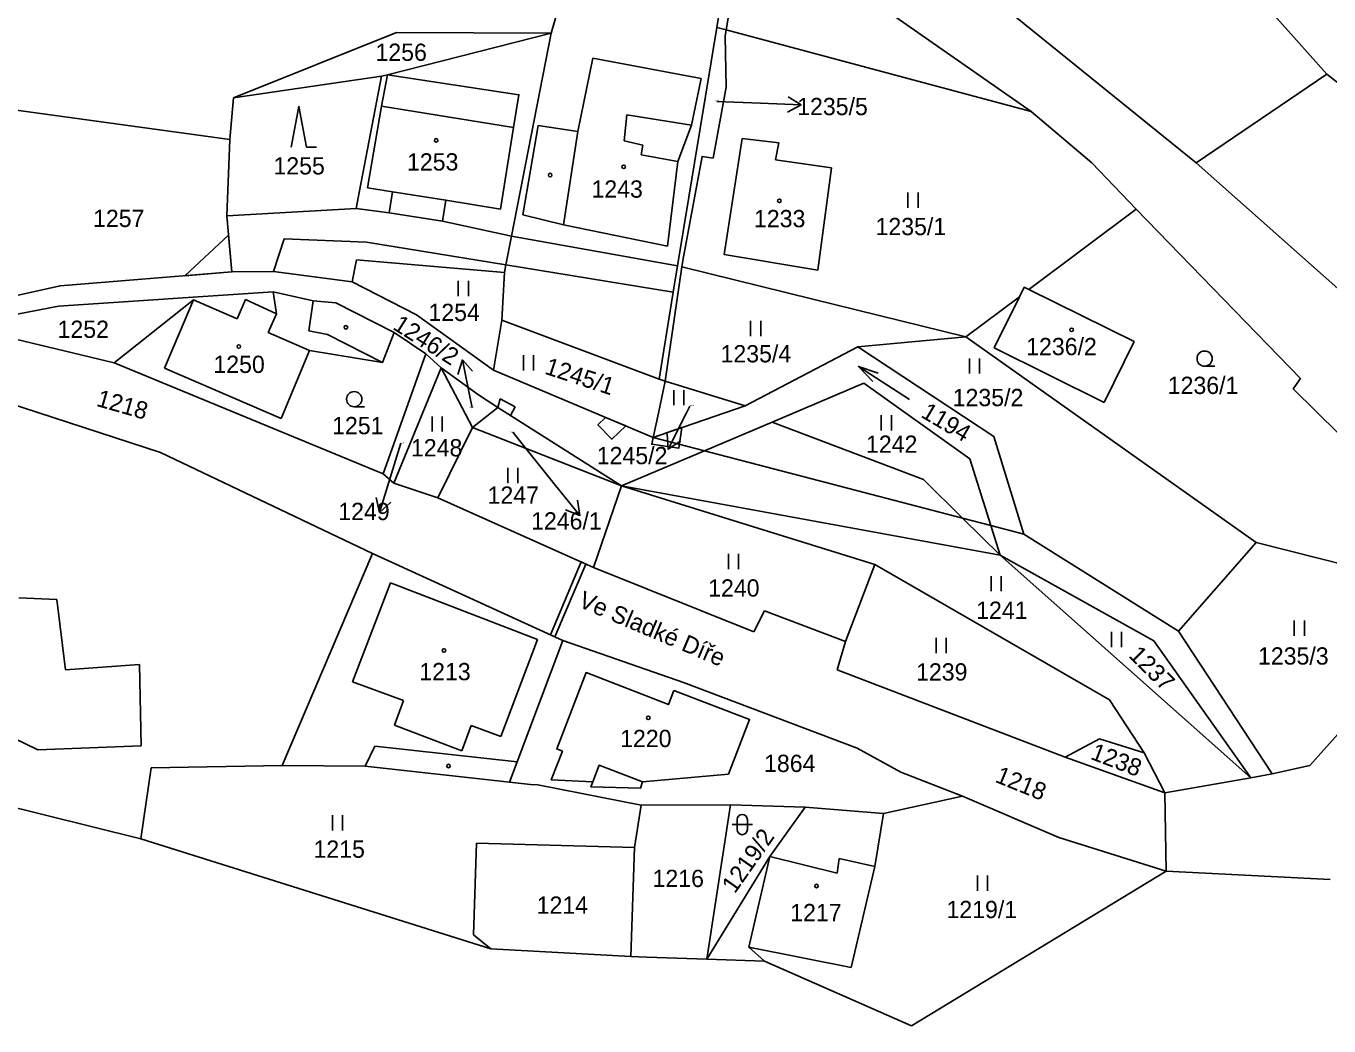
# Model space of a CAD drawing. Extents: x -670359 to -668019, y -978807 to -976674.
# Drawn here: x -670050.9 to -669922.7, y -978172.6 to -978074.2 of the extents above; entities that cross this region are included whole.
import ezdxf

# ---------------------------------------------------------------- set-up
doc = ezdxf.new("R2010")
doc.units = 0
for name, color, linetype in [('Hranice kat_území', 7, 'Continuous'), ('Hranice parcel', 7, 'Continuous'), ('Parcelní čísla', 7, 'Continuous'), ('Pop  PČ popisy', 7, 'Continuous'), ('Vnitřní kresba', 7, 'Continuous'), ('Věcná břemena k části', 7, 'Continuous'), ('Značky budov', 7, 'Continuous'), ('Značky kultur', 7, 'Continuous')]:
    doc.layers.add(name, color=color, linetype=linetype)

msp = doc.modelspace()

# ---------------------------------------------------------------- linework, layer by layer
at = {"layer": 'Hranice kat_území'}
for points in [[(-670096.14, -978140.17), (-670039.59, -978154.22)], [(-670039.59, -978154.22), (-670005.15, -978165.03)], [(-669963.75, -978172.62), (-669938.71, -978157.38)], [(-669938.71, -978157.38), (-669922.55, -978158.2)], [(-670005.15, -978165.03), (-669991.36, -978165.77)], [(-669991.36, -978165.77), (-669989.78, -978165.85)], [(-669989.78, -978165.85), (-669983.9, -978166.05)], [(-669983.9, -978166.05), (-669978.23, -978166.24)], [(-669978.23, -978166.24), (-669963.75, -978172.62)]]:
    msp.add_lwpolyline(points, dxfattribs=at)
at = {"layer": 'Hranice parcel'}
for p, q in [((-670004.87, -978108.1), (-669989.17, -978114.71)), ((-669988, -978109.16), (-669988.66, -978112.31)), ((-669988, -978109.16), (-669980.13, -978111.61)), ((-669989.17, -978114.71), (-669980.13, -978111.61)), ((-669988.66, -978112.31), (-669989.17, -978114.71))]:
    msp.add_line(p, q, dxfattribs=at)
for points in [[(-669980.96, -978062.4), (-669982.91, -978074.36)], [(-669980.03, -978063.05), (-669981.98, -978074.61)], [(-669951.97, -978082.63), (-669980.03, -978063.05)], [(-669964.64, -978064.28), (-669935.73, -978087.67)], [(-669996.86, -978066.86), (-669999.21, -978074.92)], [(-669922.9, -978078.96), (-669932.15, -978068.55)], [(-670014.42, -978074.86), (-670030.47, -978081.3)], [(-669999.21, -978074.92), (-670015.32, -978079.02)], [(-669999.21, -978074.92), (-670014.42, -978074.86)], [(-669999.21, -978074.92), (-670003.11, -978094.91)], [(-669982.91, -978074.36), (-669986.76, -978097.83)], [(-669981.98, -978074.61), (-669982.08, -978075.22), (-669981.98, -978080.25), (-669983.27, -978087.22), (-669984.36, -978087.05), (-669986.25, -978097.31), (-669986.34, -978097.93)], [(-669982.91, -978074.36), (-669981.98, -978074.61)], [(-669981.98, -978074.61), (-669951.97, -978082.63)], [(-669996.57, -978084.6), (-669995.11, -978077.38)], [(-669995.11, -978077.38), (-669984.44, -978079.37)], [(-670015.89, -978079.17), (-670030.47, -978081.3)], [(-670015.89, -978079.17), (-670018.06, -978090.43)], [(-670015.32, -978079.02), (-670015.89, -978079.17)], [(-669984.44, -978079.37), (-669985.4, -978083.98)], [(-669922.9, -978078.96), (-669935.73, -978087.67)], [(-669866.2, -978123.21), (-669922.9, -978078.96)], [(-670030.47, -978081.3), (-670030.83, -978085.37)], [(-670052.31, -978082.43), (-670030.83, -978085.37)], [(-669946.01, -978087.68), (-669951.97, -978082.63)], [(-670001.99, -978092.8), (-670000.48, -978084.01)], [(-670000.48, -978084.01), (-669996.57, -978084.6)], [(-669986.75, -978087.56), (-669985.4, -978083.98)], [(-670030.83, -978085.37), (-670031.12, -978092.89)], [(-669982.18, -978096.71), (-669980.4, -978085.29)], [(-669980.4, -978085.29), (-669976.81, -978085.72)], [(-669976.81, -978085.72), (-669977.14, -978087.4)], [(-669987.77, -978095.87), (-669986.75, -978087.56)], [(-669977.14, -978087.4), (-669971.62, -978088.16)], [(-669946.01, -978087.68), (-669941.65, -978092.23)], [(-669935.73, -978087.67), (-669912.8, -978108.06)], [(-669971.62, -978088.16), (-669972.98, -978098.23)], [(-670018.06, -978090.43), (-670018.39, -978092.19)], [(-670018.39, -978092.19), (-670031.12, -978092.89)], [(-669998, -978093.79), (-670001.99, -978092.8)], [(-669952.19, -978100.16), (-669941.65, -978092.23)], [(-669925.49, -978108.9), (-669941.65, -978092.23)], [(-670031.12, -978092.89), (-670030.61, -978098.41)], [(-669987.77, -978095.87), (-669998, -978093.79)], [(-670003.11, -978094.91), (-670003.66, -978097.73)], [(-669972.98, -978098.23), (-669982.18, -978096.71)], [(-670018.35, -978097.23), (-670018.77, -978099.39)], [(-670003.8, -978098.46), (-670018.35, -978097.23)], [(-670003.66, -978097.73), (-670003.8, -978098.46)], [(-669986.34, -978097.93), (-669988, -978109.16)], [(-669987.19, -978100.42), (-669986.76, -978097.83)], [(-669986.34, -978097.93), (-669973.47, -978101.1)], [(-670030.61, -978098.41), (-670047.51, -978099.8)], [(-670026.53, -978098.36), (-670030.61, -978098.41)], [(-670018.77, -978099.39), (-670026.53, -978098.36)], [(-670003.8, -978098.46), (-670004.07, -978103.18)], [(-670047.51, -978099.8), (-670052.65, -978100.95)], [(-670047.68, -978101.8), (-670026.57, -978100.38)], [(-670026.24, -978102.53), (-670026.57, -978100.38)], [(-670026.57, -978100.38), (-670022.63, -978101.27)], [(-670012.47, -978102.63), (-670018.77, -978099.39)], [(-669988.59, -978108.98), (-669987.19, -978100.42)], [(-669953.14, -978100.87), (-669952.67, -978099.92)], [(-669952.67, -978099.92), (-669952.19, -978100.16)], [(-669952.19, -978100.16), (-669941.84, -978105.28)], [(-670057.54, -978103.68), (-670047.68, -978101.8)], [(-670042.2, -978107.36), (-670034.39, -978101.18)], [(-670034.39, -978101.18), (-670037.24, -978107.88)], [(-670034.39, -978101.18), (-670030.1, -978103.05)], [(-670030.1, -978103.05), (-670029.27, -978101.14)], [(-670029.27, -978101.14), (-670026.24, -978102.53)], [(-670022.63, -978101.27), (-670020.39, -978101.45)], [(-670020.39, -978101.45), (-670014.65, -978104.38)], [(-669973.47, -978101.1), (-669958.39, -978104.82)], [(-669953.14, -978100.87), (-669958.39, -978104.82)], [(-669955.62, -978105.88), (-669953.14, -978100.87)], [(-670004.87, -978108.1), (-670012.47, -978102.63)], [(-670042.2, -978107.36), (-670057.54, -978103.68)], [(-670015.79, -978107.33), (-670014.65, -978104.38)], [(-670014.65, -978104.38), (-670011.54, -978106.48)], [(-670004.07, -978103.18), (-670004.87, -978108.1)], [(-669988.59, -978108.98), (-670004.07, -978103.18)], [(-669958.39, -978104.82), (-669969.04, -978105.78)], [(-669929.83, -978125.06), (-669958.39, -978104.82)], [(-669941.84, -978105.28), (-669944.79, -978111.26)], [(-670025.76, -978112.85), (-670022.99, -978106.15)], [(-670022.99, -978106.15), (-670015.79, -978107.33)], [(-670015.72, -978118.29), (-670011.54, -978106.48)], [(-670011.54, -978106.48), (-670010.03, -978107.85)], [(-669969.04, -978105.78), (-669980.13, -978111.61)], [(-669955.66, -978114.6), (-669969.04, -978105.78)], [(-669944.79, -978111.26), (-669955.62, -978105.88)], [(-670015.72, -978118.29), (-670042.2, -978107.36)], [(-670037.24, -978107.88), (-670025.76, -978112.85)], [(-670014.67, -978119.21), (-670010.03, -978107.85)], [(-670006.96, -978113.72), (-670010.03, -978107.85)], [(-670010.03, -978107.85), (-670006.37, -978110.52)], [(-669988.59, -978108.98), (-669988, -978109.16)], [(-669977.46, -978113.2), (-669968.43, -978109.38)], [(-669968.43, -978109.38), (-669958, -978116.82)], [(-669926.19, -978109.93), (-669925.49, -978108.9)], [(-670006.37, -978110.52), (-670004.45, -978111.75)], [(-669921.7, -978114.35), (-669926.19, -978109.93)], [(-670037.63, -978116.19), (-670052.72, -978111.28)], [(-670006.96, -978113.72), (-670004.45, -978111.75)], [(-670004.45, -978111.75), (-669992.3, -978119.48)], [(-669984.13, -978116.02), (-669977.46, -978113.2)], [(-669977.46, -978113.2), (-669962.58, -978118.86)], [(-670010.37, -978120.65), (-670006.96, -978113.72)], [(-670006.96, -978113.72), (-669992.3, -978119.48)], [(-669952.7, -978124.22), (-669955.66, -978114.6)], [(-670016.77, -978126.13), (-670037.63, -978116.19)], [(-669992.3, -978119.48), (-669984.13, -978116.02)], [(-669958, -978116.82), (-669955.95, -978123.37)], [(-670014.67, -978119.21), (-670015.72, -978118.29)], [(-670010.37, -978120.65), (-670014.67, -978119.21)], [(-669995.03, -978127.5), (-669992.3, -978119.48)], [(-669967.37, -978127.22), (-669992.3, -978119.48)], [(-669962.58, -978118.86), (-669958.73, -978122.65)], [(-669995.03, -978127.5), (-670010.37, -978120.65)], [(-669958.73, -978122.65), (-669955.04, -978126.28)], [(-669955.95, -978123.37), (-669955.04, -978126.28)], [(-669937.49, -978133.78), (-669952.7, -978124.22)], [(-670016.77, -978126.13), (-670025.66, -978147)], [(-670016.77, -978126.13), (-669998.05, -978134.68)], [(-669937.49, -978133.78), (-669929.83, -978125.06)], [(-669914.52, -978128.92), (-669929.83, -978125.06)], [(-669970.23, -978134.8), (-669967.37, -978127.22)], [(-669944.26, -978140.52), (-669967.37, -978127.22)], [(-669955.04, -978126.28), (-669930.35, -978148.2)], [(-669955.04, -978126.28), (-669939.9, -978134.72)], [(-669979.26, -978133.85), (-669995.03, -978127.5)], [(-670051.59, -978130.48), (-670047.83, -978130.67)], [(-670047.83, -978130.67), (-670047, -978137.56)], [(-669978.21, -978131.78), (-669979.26, -978133.85)], [(-669970.23, -978134.8), (-669978.21, -978131.78)], [(-669928.25, -978147.8), (-669937.49, -978133.78)], [(-669998.05, -978134.68), (-670002.54, -978146.63)], [(-669986.19, -978138.83), (-669998.05, -978134.68)], [(-669971.05, -978137.59), (-669970.23, -978134.8)], [(-669939.9, -978134.72), (-669930.35, -978148.2)], [(-670047, -978137.56), (-670039.71, -978137.05)], [(-670039.71, -978137.05), (-670039.54, -978145.05)], [(-669948.63, -978146.17), (-669971.05, -978137.59)], [(-669995.1, -978148.59), (-669999.19, -978148.39), (-669998.09, -978145.58), (-669998.65, -978145.36), (-669995.77, -978137.85), (-669987.66, -978140.99), (-669987.14, -978139.61)], [(-669969.11, -978145.29), (-669986.19, -978138.83)], [(-669987.14, -978139.61), (-669979.68, -978142.46), (-669981.77, -978147.83), (-669990.21, -978148.59)], [(-669940.86, -978145.75), (-669944.26, -978140.52)], [(-669924.55, -978147), (-669919.3, -978141.12)], [(-670049.7, -978145.45), (-670053.45, -978143.66)], [(-670039.54, -978145.05), (-670049.7, -978145.45)], [(-669964.81, -978147.64), (-669969.11, -978145.29)], [(-669948.63, -978146.17), (-669945.25, -978144.36)], [(-669945.25, -978144.36), (-669940.86, -978145.75)], [(-670002.54, -978146.63), (-670003.3, -978148.64)], [(-669938.81, -978149.68), (-669948.63, -978146.17)], [(-669938.81, -978149.68), (-669940.86, -978145.75)], [(-670038.56, -978147.23), (-670039.59, -978154.22)], [(-670025.66, -978147), (-670038.56, -978147.23)], [(-670017.5, -978147.07), (-670025.66, -978147)], [(-670017.5, -978147.07), (-670003.3, -978148.64)], [(-669958.74, -978150.01), (-669964.81, -978147.64)], [(-669930.35, -978148.2), (-669928.25, -978147.8)], [(-669928.25, -978147.8), (-669924.55, -978147)], [(-670001.23, -978148.87), (-670003.3, -978148.64)], [(-670000.51, -978148.88), (-670001.23, -978148.87)], [(-669990.36, -978150.88), (-670000.51, -978148.88)], [(-669990.21, -978148.59), (-669990.43, -978149.23), (-669995.3, -978149.08), (-669995.1, -978148.59)], [(-669938.81, -978149.68), (-669930.35, -978148.2)], [(-669958.74, -978150.01), (-669966.52, -978151.71)], [(-669949.25, -978154.08), (-669958.74, -978150.01)], [(-669938.71, -978157.38), (-669938.81, -978149.68)], [(-669990.36, -978150.88), (-669991, -978155.07)], [(-669981.56, -978150.87), (-669990.36, -978150.88)], [(-669981.56, -978150.87), (-669983.9, -978166.05)], [(-669974.2, -978151.09), (-669981.56, -978150.87)], [(-669974.2, -978151.09), (-669977.68, -978155.94)], [(-669966.52, -978151.71), (-669974.2, -978151.09)], [(-669966.52, -978151.71), (-669967.36, -978156.94)], [(-669938.71, -978157.38), (-669949.25, -978154.08)], [(-670006.56, -978154.63), (-670006.83, -978163.67)], [(-669991, -978155.07), (-670006.56, -978154.63)], [(-669991, -978155.07), (-669991.36, -978165.77)], [(-669977.68, -978155.94), (-669983.9, -978166.05)], [(-669967.36, -978156.94), (-669969.68, -978166.88)], [(-670006.83, -978163.67), (-670005.15, -978165.03)], [(-669969.68, -978166.88), (-669979.75, -978164.88)], [(-669979.75, -978164.88), (-669978.23, -978166.24)]]:
    msp.add_lwpolyline(points, dxfattribs=at)
at = {"layer": 'Parcelní čísla'}
for p, q in [((-669975.89, -978081.19), (-669974.62, -978081.99)), ((-669982.89, -978081.64), (-669978.62, -978081.82)), ((-670008.4, -978108.5), (-670007.92, -978107.08)), ((-670006.98, -978111.77), (-670007.13, -978111)), ((-669985.57, -978111.62), (-669985.9, -978112.28)), ((-670002.99, -978114.19), (-669998.9, -978119.26)), ((-670013.98, -978115.28), (-670014.9, -978118.27)), ((-669986.44, -978115.03), (-669987.69, -978115.86)), ((-670014.98, -978121.07), (-670016.08, -978122.09)), ((-669996.62, -978120.89), (-669996.39, -978122.38))]:
    msp.add_line(p, q, dxfattribs=at)
for points in [[(-669978.62, -978081.82), (-669974.62, -978081.99), (-669975.95, -978082.68)], [(-670007.13, -978111), (-670007.92, -978107.08), (-670006.93, -978108.2)], [(-669985.9, -978112.28), (-669987.69, -978115.86), (-669987.78, -978114.36)], [(-670014.9, -978118.27), (-670016.08, -978122.09), (-670016.41, -978120.63)], [(-669998.9, -978119.26), (-669996.39, -978122.38), (-669997.79, -978121.83)]]:
    msp.add_lwpolyline(points, dxfattribs=at)
at = {"layer": 'Vnitřní kresba'}
for points in [[(-670015.91, -978082.1), (-670015.32, -978079.02)], [(-670015.32, -978079.02), (-670002.38, -978080.99), (-670002.9, -978084.2)], [(-670014.83, -978090.53), (-670017.26, -978090.14), (-670015.91, -978082.1)], [(-670015.91, -978082.1), (-670002.9, -978084.2)], [(-669991.75, -978082.96), (-669992.01, -978085.52)], [(-669985.4, -978083.98), (-669991.75, -978082.96)], [(-670002.9, -978084.2), (-670004.2, -978092.23)], [(-669996.57, -978084.6), (-669998, -978093.79)], [(-669992.01, -978085.52), (-669990.17, -978085.93)], [(-669990.17, -978085.93), (-669990.34, -978086.89)], [(-669990.34, -978086.89), (-669986.75, -978087.56)], [(-670015.15, -978092.61), (-670014.83, -978090.53)], [(-670009.58, -978091.36), (-670014.83, -978090.53)], [(-670009.58, -978091.36), (-670009.91, -978093.43)], [(-670004.2, -978092.23), (-670009.58, -978091.36)], [(-670015.15, -978092.61), (-670018.39, -978092.19)], [(-670009.91, -978093.43), (-670015.15, -978092.61)], [(-670009.91, -978093.43), (-670003.11, -978094.91)], [(-670025.46, -978095.17), (-670026.53, -978098.36)], [(-670017.38, -978095.48), (-670025.46, -978095.17)], [(-670003.11, -978094.91), (-669986.76, -978097.83)], [(-670003.66, -978097.73), (-670017.38, -978095.48)], [(-669987.19, -978100.42), (-670003.66, -978097.73)], [(-670022.63, -978101.27), (-670023.05, -978104.23)], [(-670026.24, -978102.53), (-670027.04, -978104.38)], [(-670027.04, -978104.38), (-670022.99, -978106.15)], [(-670023.05, -978104.23), (-670021.21, -978104.57)], [(-670021.21, -978104.57), (-670015.79, -978107.33)], [(-669989.17, -978114.71), (-669984.13, -978116.02)], [(-669984.13, -978116.02), (-669958.73, -978122.65)], [(-669955.04, -978126.28), (-669992.3, -978119.48)], [(-669958.73, -978122.65), (-669955.95, -978123.37)], [(-669955.95, -978123.37), (-669952.7, -978124.22)], [(-670018.76, -978138.74), (-670015, -978129.01)], [(-670000.56, -978134.6), (-670015, -978129.01)], [(-670000.56, -978134.6), (-670004.16, -978144.13)], [(-670013.74, -978140.59), (-670018.76, -978138.74)], [(-670014.63, -978143.01), (-670013.74, -978140.59)], [(-670008.01, -978145.54), (-670014.63, -978143.01)], [(-670007.09, -978143.05), (-670008.01, -978145.54)], [(-670004.16, -978144.13), (-670007.09, -978143.05)], [(-670017.5, -978147.07), (-670016.56, -978145.1)], [(-670016.56, -978145.1), (-670002.54, -978146.63)], [(-669995.1, -978148.59), (-669994.47, -978146.96), (-669990.21, -978148.59)], [(-669977.68, -978155.94), (-669979.75, -978164.88)], [(-669971.05, -978157.59), (-669977.68, -978155.94)], [(-669970.88, -978156.15), (-669971.05, -978157.59)], [(-669967.36, -978156.94), (-669970.88, -978156.15)]]:
    msp.add_lwpolyline(points, dxfattribs=at)
at = {"layer": 'Věcná břemena k části'}
for p, q in [((-670004.45, -978111.75), (-670004.22, -978110.92)), ((-670003.2, -978112.54), (-670004.45, -978111.75)), ((-670004.22, -978110.92), (-670002.76, -978111.7)), ((-670002.76, -978111.7), (-670003.2, -978112.54)), ((-669999.28, -978134.12), (-669996.24, -978126.96)), ((-669995.78, -978127.17), (-669998.83, -978134.33)), ((-669996.24, -978126.96), (-669995.78, -978127.17)), ((-669998.83, -978134.33), (-669999.28, -978134.12))]:
    msp.add_line(p, q, dxfattribs=at)
for points in [[(-670035.24, -978098.79), (-670030.94, -978094.81), (-670030.61, -978098.41), (-670035.24, -978098.79)], [(-669991.87, -978113.57), (-669993.22, -978114.88), (-669994.61, -978113.45), (-669993.87, -978112.73), (-669991.87, -978113.57)], [(-669986.35, -978113.74), (-669986.65, -978115.77), (-669989.3, -978115.37), (-669989.17, -978114.71), (-669986.35, -978113.74)]]:
    msp.add_lwpolyline(points, dxfattribs=at)
at = {"layer": 'Značky budov'}
for centre in [(-670010.52, -978085.47), (-669992.07, -978088.08), (-669976.75, -978091.42), (-669948, -978104.12), (-670029.94, -978105.76), (-670009.75, -978135.67), (-669989.65, -978142.3), (-669973.1, -978158.85)]:
    msp.add_circle(centre, 0.175, dxfattribs=at)
at = {"layer": 'Značky kultur'}
for p, q in [((-669964.11, -978090.6), (-669964.11, -978092.1)), ((-669963.11, -978092.1), (-669963.11, -978090.6)), ((-670008.34, -978099.31), (-670008.34, -978100.81)), ((-670007.34, -978100.81), (-670007.34, -978099.31)), ((-669979.58, -978103.23), (-669979.58, -978104.73)), ((-669978.58, -978104.73), (-669978.58, -978103.23)), ((-670001.94, -978106.61), (-670001.94, -978108.11)), ((-670000.94, -978108.11), (-670000.94, -978106.61)), ((-669958.05, -978106.93), (-669958.05, -978108.43)), ((-669957.05, -978108.43), (-669957.05, -978106.93)), ((-669963.94, -978110.97), (-669968.98, -978107.71)), ((-669934.91, -978107.7), (-669933.91, -978107.7)), ((-669987.14, -978110.04), (-669987.14, -978111.54)), ((-669986.14, -978111.54), (-669986.14, -978110.04)), ((-670018.58, -978111.69), (-670017.58, -978111.69)), ((-670010.92, -978112.63), (-670010.92, -978114.13)), ((-670009.92, -978114.13), (-670009.92, -978112.63)), ((-669966.73, -978112.51), (-669966.73, -978114.01)), ((-669965.73, -978114.01), (-669965.73, -978112.51)), ((-670003.47, -978117.69), (-670003.47, -978119.19)), ((-670002.47, -978119.19), (-670002.47, -978117.69)), ((-669981.76, -978126.17), (-669981.76, -978127.67)), ((-669980.76, -978127.67), (-669980.76, -978126.17)), ((-669955.92, -978128.35), (-669955.92, -978129.85)), ((-669954.92, -978129.85), (-669954.92, -978128.35)), ((-669944.08, -978133.83), (-669944.08, -978135.33)), ((-669943.08, -978135.33), (-669943.08, -978133.83)), ((-669926.09, -978132.73), (-669926.09, -978134.23)), ((-669925.09, -978134.23), (-669925.09, -978132.73)), ((-669961.34, -978134.43), (-669961.34, -978135.93)), ((-669960.34, -978135.93), (-669960.34, -978134.43)), ((-670020.73, -978151.87), (-670020.73, -978153.37)), ((-670019.73, -978153.37), (-670019.73, -978151.87)), ((-669981.4, -978152.8), (-669979.4, -978152.8)), ((-669980.9, -978152.3), (-669980.9, -978153.3)), ((-669979.9, -978152.3), (-669979.9, -978153.3)), ((-669957.27, -978157.81), (-669957.27, -978159.31)), ((-669956.27, -978159.31), (-669956.27, -978157.81))]:
    msp.add_line(p, q, dxfattribs=at)
for points in [[(-670024.78, -978086.13), (-670024.03, -978082.13), (-670023.28, -978086.13), (-670022.28, -978086.13)], [(-669967.57, -978109.21), (-669968.98, -978107.71), (-669967.03, -978108.38)]]:
    msp.add_lwpolyline(points, dxfattribs=at)
for centre, radius in [((-670010.52, -978085.47), 0.175), ((-669999.3, -978088.89), 0.175), ((-669992.07, -978088.08), 0.175), ((-669976.75, -978091.42), 0.175), ((-670019.4, -978103.87), 0.175), ((-669948, -978104.12), 0.175), ((-670029.94, -978105.76), 0.175), ((-669934.91, -978106.95), 0.75), ((-670018.58, -978110.94), 0.75), ((-670009.75, -978135.67), 0.175), ((-669989.65, -978142.3), 0.175), ((-670009.31, -978147.04), 0.175), ((-669973.1, -978158.85), 0.175)]:
    msp.add_circle(centre, radius, dxfattribs=at)
for centre, start, end in [((-669980.4, -978152.3), 0, 180), ((-669980.4, -978153.3), 180, 0)]:
    msp.add_arc(centre, 0.5, start, end, dxfattribs=at)

# ---------------------------------------------------------------- texts
at = {"layer": 'Parcelní čísla'}
for s, height, p in [('1256', 1.7, (-670016.49, -978077.65)), ('1235/5', 1.7, (-669975, -978082.99)), ('1235/5', 0.1, (-669983.13, -978081.64)), ('1255', 1.7, (-670026.53, -978088.83)), ('1253', 1.7, (-670013.39, -978088.44)), ('1243', 1.7, (-669995.24, -978091.11)), ('1257', 1.7, (-670044.28, -978094)), ('1233', 1.7, (-669979.25, -978094.02)), ('1235/1', 1.7, (-669967.29, -978094.8)), ('1254', 1.7, (-670011.28, -978103.25)), ('1252', 1.7, (-670047.77, -978104.91)), ('1235/4', 1.7, (-669982.54, -978107.32)), ('1236/2', 1.7, (-669952.47, -978106.61)), ('1250', 1.7, (-670032.44, -978108.36)), ('1236/1', 1.7, (-669938.54, -978110.43)), ('1235/2', 1.7, (-669959.7, -978111.63)), ('1246/2', 0.1, (-670007.22, -978111.77)), ('1245/2', 0.1, (-669985.57, -978111.62)), ('1251', 1.7, (-670020.76, -978114.39)), ('1246/1', 0.1, (-670003.21, -978114.19)), ('1242', 1.7, (-669968.23, -978116.22)), ('1249', 0.1, (-670013.98, -978115.28)), ('1248', 1.7, (-670013, -978116.57)), ('1245/2', 1.7, (-669994.72, -978117.34)), ('1247', 1.7, (-670005.46, -978121.23)), ('1249', 1.7, (-670020.15, -978122.84)), ('1246/1', 1.7, (-670001.18, -978123.77)), ('1240', 1.7, (-669983.76, -978130.37)), ('1241', 1.7, (-669957.39, -978132.56)), ('1235/3', 1.7, (-669929.66, -978137.06)), ('1213', 1.7, (-670012.18, -978138.6)), ('1239', 1.7, (-669963.3, -978138.63)), ('1220', 1.7, (-669992.42, -978145.18)), ('1864', 1.7, (-669978.26, -978147.63)), ('1215', 1.7, (-670022.59, -978156.07)), ('1216', 1.7, (-669989.23, -978158.95)), ('1214', 1.7, (-670000.63, -978161.58)), ('1217', 1.7, (-669975.68, -978162.31)), ('1219/1', 1.7, (-669960.31, -978162.01))]:
    msp.add_text(s, height=height, dxfattribs=at).set_placement(p)
for s, rotation, p in [('1246/2', 327.8285, (-670014.89, -978103.99)), ('1245/1', 342, (-669999.94, -978108.42)), ('1218', 344.0841, (-670044.04, -978111.59)), ('1194', 329.4276, (-669962.93, -978112.64)), ('1237', 315.3604, (-669942.48, -978136.25)), ('1238', 339.0627, (-669946.24, -978146.32)), ('1218', 337.9436, (-669955.62, -978148.58)), ('1219/2', 54.9985, (-669981.14, -978159.68))]:
    msp.add_text(s, height=1.7, rotation=rotation, dxfattribs=at).set_placement(p)
at = {"layer": 'Pop  PČ popisy'}
msp.add_text('Ve Sladké Díře', height=1.7, rotation=337.0607, dxfattribs=at).set_placement((-669996.63, -978131.33))

doc.saveas('drawing.dxf')
